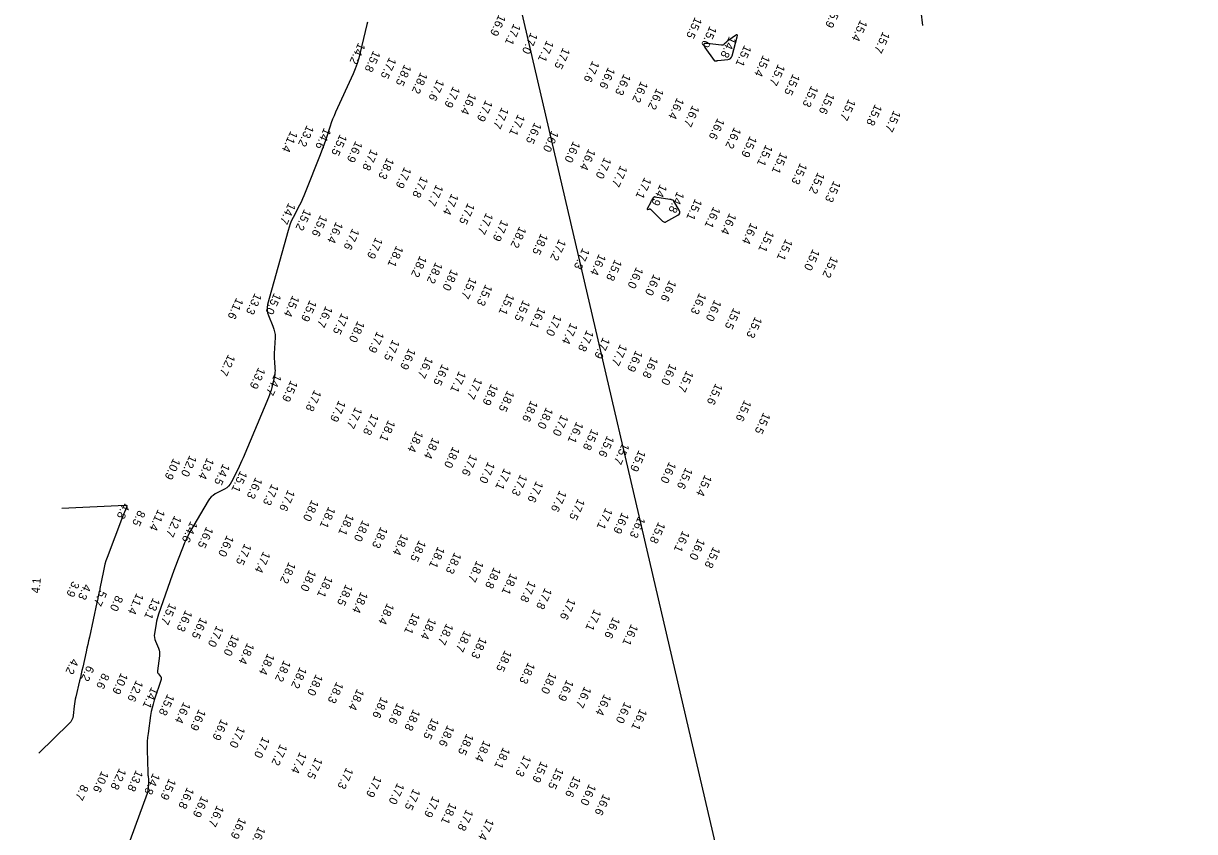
# Model space of a CAD drawing. Extents: x 988130 to 1132882, y 654656 to 841453.
# Drawn here: x 1027141 to 1027847, y 824915 to 825402 of the extents above; entities that cross this region are included whole.
import ezdxf

# ---------------------------------------------------------------- set-up
doc = ezdxf.new("R2010")
doc.units = 0
for name, color, linetype in [('V-ANNO-KEYM', 7, 'Continuous'), ('V-TOPO-MAJR', 7, 'Continuous'), ('V-TOPO-SOUN', 7, 'Continuous')]:
    doc.layers.add(name, color=color, linetype=linetype)

msp = doc.modelspace()

# ---------------------------------------------------------------- linework, layer by layer
at = {"layer": 'V-ANNO-KEYM'}
msp.add_line((1032789.23, 802447.08), (1025011.9, 835840), dxfattribs=at)
at = {"layer": 'V-TOPO-MAJR'}
for points in [[(1027683.08, 825401.18), (1027681.93, 825409.53)], [(1027348.14, 825403.1), (1027347.65, 825401.71), (1027343.77, 825384.76), (1027342.92, 825381.46), (1027341.91, 825378.21), (1027340.74, 825375.02), (1027339.4, 825371.89), (1027328.85, 825348.79), (1027327.93, 825346.72), (1027327.08, 825344.62), (1027326.29, 825342.51), (1027325.55, 825340.36), (1027322.74, 825331.75), (1027322.02, 825329.61), (1027321.26, 825327.47), (1027320.48, 825325.35), (1027319.66, 825323.23), (1027310.62, 825300.38), (1027309.83, 825298.45), (1027308.98, 825296.54), (1027308.09, 825294.65), (1027307.14, 825292.79), (1027303.25, 825285.39), (1027302.33, 825283.51), (1027301.52, 825281.6), (1027300.8, 825279.65), (1027300.2, 825277.65), (1027287.89, 825233.03), (1027287.57, 825231.33), (1027287.53, 825229.65), (1027287.79, 825227.99), (1027288.34, 825226.35), (1027291.13, 825219.82), (1027291.73, 825218.17), (1027292.14, 825216.49), (1027292.35, 825214.77), (1027292.36, 825213.01), (1027291.93, 825203.39), (1027291.9, 825202.24), (1027291.89, 825201.1), (1027291.93, 825199.95), (1027291.99, 825198.81), (1027292.33, 825194.23), (1027292.37, 825193.09), (1027292.32, 825191.96), (1027292.19, 825190.83), (1027291.97, 825189.71), (1027290.35, 825182.88), (1027289.96, 825181.37), (1027289.51, 825179.89), (1027289, 825178.43), (1027288.43, 825176.99), (1027273.16, 825140.62), (1027272.4, 825138.84), (1027271.61, 825137.07), (1027270.79, 825135.31), (1027269.94, 825133.57), (1027266.16, 825126), (1027265.37, 825124.67), (1027264.4, 825123.51), (1027263.26, 825122.51), (1027261.95, 825121.69), (1027256.35, 825118.74), (1027255.03, 825117.92), (1027253.85, 825116.95), (1027252.83, 825115.81), (1027251.96, 825114.52), (1027240.87, 825095.43), (1027239.75, 825093.41), (1027238.71, 825091.35), (1027237.76, 825089.25), (1027236.89, 825087.11), (1027233.57, 825078.47), (1027232.75, 825076.31), (1027231.95, 825074.14), (1027231.16, 825071.97), (1027230.38, 825069.79), (1027222.11, 825046.26), (1027221.66, 825044.89), (1027221.28, 825043.51), (1027220.95, 825042.11), (1027220.69, 825040.7), (1027219.68, 825034.49), (1027219.57, 825033.34), (1027219.62, 825032.22), (1027219.84, 825031.12), (1027220.22, 825030.03), (1027222.08, 825025.74), (1027222.46, 825024.66), (1027222.7, 825023.55), (1027222.77, 825022.43), (1027222.7, 825021.28), (1027221.47, 825012.11), (1027221.45, 825011.61), (1027221.54, 825011.14), (1027221.72, 825010.69), (1027222.01, 825010.28), (1027223.35, 825008.67), (1027223.62, 825008.26), (1027223.77, 825007.82), (1027223.8, 825007.36), (1027223.69, 825006.88), (1027219.56, 824994.39), (1027218.87, 824992.13), (1027218.27, 824989.84), (1027217.77, 824987.54), (1027217.37, 824985.21), (1027215.77, 824974.46), (1027215.46, 824972.01), (1027215.26, 824969.55), (1027215.17, 824967.08), (1027215.19, 824964.61), (1027215.63, 824950.8), (1027215.65, 824950.27), (1027215.69, 824949.75), (1027215.74, 824949.22), (1027215.8, 824948.7), (1027216.08, 824946.61), (1027216.14, 824946.09), (1027216.16, 824945.57), (1027216.16, 824945.05), (1027216.12, 824944.52), (1027215.81, 824941.11), (1027215.72, 824940.37), (1027215.59, 824939.65), (1027215.4, 824938.93), (1027215.17, 824938.22), (1027200.49, 824897.55)], [(1027163.8, 825110.28), (1027201.9, 825112.06), (1027202.55, 825112), (1027202.92, 825111.75), (1027203.02, 825111.31), (1027202.84, 825110.68), (1027201.58, 825107.79), (1027201.27, 825107.07), (1027200.96, 825106.34), (1027200.67, 825105.61), (1027200.39, 825104.87), (1027191.12, 825080.41), (1027190.43, 825078.47), (1027189.82, 825076.51), (1027189.3, 825074.52), (1027188.87, 825072.51), (1027186.78, 825061.78), (1027186.64, 825061.08), (1027186.5, 825060.38), (1027186.35, 825059.68), (1027186.2, 825058.98), (1027185.59, 825056.18), (1027185.44, 825055.48), (1027185.29, 825054.78), (1027185.13, 825054.08), (1027184.98, 825053.38), (1027180.42, 825032.43), (1027179.94, 825030.21), (1027179.45, 825028), (1027178.95, 825025.78), (1027178.46, 825023.56), (1027176.41, 825014.44), (1027175.94, 825012.36), (1027175.46, 825010.27), (1027174.97, 825008.19), (1027174.48, 825006.11), (1027172.17, 824996.42), (1027171.86, 824995.03), (1027171.59, 824993.63), (1027171.38, 824992.22), (1027171.21, 824990.81), (1027170.61, 824985.13), (1027170.35, 824983.77), (1027169.87, 824982.51), (1027169.18, 824981.36), (1027168.26, 824980.31), (1027149.86, 824962.49)]]:
    msp.add_lwpolyline(points, dxfattribs=at)
for points in [[(1027565.2, 825391.7), (1027564.85, 825391.4), (1027564.51, 825391.09), (1027563.17, 825389.81), (1027562.83, 825389.54), (1027562.44, 825389.36), (1027562.03, 825389.27), (1027561.59, 825389.27), (1027552.86, 825390.18), (1027551.57, 825390.17), (1027550.92, 825389.78), (1027550.9, 825389.02), (1027551.52, 825387.89), (1027557.18, 825380), (1027557.3, 825379.86), (1027557.45, 825379.77), (1027557.62, 825379.73), (1027557.81, 825379.74), (1027558.61, 825379.86), (1027558.81, 825379.89), (1027559.01, 825379.92), (1027559.21, 825379.94), (1027559.41, 825379.97), (1027565.35, 825380.58), (1027566.3, 825380.8), (1027567.07, 825381.25), (1027567.63, 825381.94), (1027568, 825382.85), (1027571.03, 825394.37), (1027571.14, 825395.12), (1027571, 825395.5), (1027570.6, 825395.5), (1027569.93, 825395.12), (1027565.93, 825392.27), (1027565.56, 825391.99)], [(1027530.96, 825296.23), (1027530.74, 825296.28), (1027530.52, 825296.32), (1027521.46, 825297.7), (1027521.12, 825297.71), (1027520.83, 825297.63), (1027520.58, 825297.46), (1027520.37, 825297.2), (1027519.61, 825295.97), (1027519.42, 825295.66), (1027519.25, 825295.35), (1027519.07, 825295.03), (1027518.91, 825294.71), (1027516.83, 825290.54), (1027516.77, 825290.37), (1027516.79, 825290.27), (1027516.89, 825290.23), (1027517.06, 825290.26), (1027517.93, 825290.51), (1027518.13, 825290.54), (1027518.33, 825290.52), (1027518.51, 825290.45), (1027518.68, 825290.32), (1027525.55, 825283.52), (1027525.73, 825283.37), (1027525.91, 825283.23), (1027526.11, 825283.11), (1027526.32, 825283.02), (1027527.2, 825282.67), (1027527.41, 825282.6), (1027527.63, 825282.59), (1027527.84, 825282.63), (1027528.05, 825282.72), (1027535.23, 825286.77), (1027536.02, 825287.37), (1027536.43, 825288.09), (1027536.44, 825288.9), (1027536.08, 825289.83), (1027532.93, 825295.3), (1027532.8, 825295.48), (1027532.65, 825295.63), (1027532.47, 825295.75), (1027532.27, 825295.83), (1027531.4, 825296.11), (1027531.18, 825296.17)]]:
    msp.add_lwpolyline(points, close=True, dxfattribs=at)

# ---------------------------------------------------------------- texts
at = {"layer": 'V-TOPO-SOUN'}
for s, rotation, p in [('15.9 ', 245, (1027629.41, 825412.94)), ('16.9 ', 245, (1027427.31, 825407.98)), ('15.5 ', 245, (1027545.63, 825406.47)), ('17.1 ', 245, (1027436.35, 825402.56)), ('15.0 ', 245, (1027554.57, 825401.09)), ('15.4 ', 245, (1027645.34, 825404.81)), ('14.2 ', 245, (1027342.64, 825391.06)), ('17.0 ', 245, (1027446.61, 825397.17)), ('17.1 ', 245, (1027456.26, 825392.43)), ('14.8 ', 245, (1027566.27, 825394.87)), ('15.7 ', 245, (1027658.94, 825397.71)), ('15.8 ', 245, (1027351.7, 825386.28)), ('17.5 ', 245, (1027466.09, 825388.09)), ('15.1 ', 245, (1027575.45, 825389.61)), ('17.5 ', 245, (1027361.31, 825382.25)), ('18.5 ', 245, (1027370.43, 825377.93)), ('17.6 ', 245, (1027483.81, 825380.11)), ('15.4 ', 245, (1027586.68, 825383.54)), ('15.7 ', 245, (1027595.75, 825378.09)), ('18.2 ', 245, (1027380.17, 825373.24)), ('16.6 ', 245, (1027493.27, 825376.24)), ('16.3 ', 245, (1027502.73, 825372.27)), ('15.5 ', 245, (1027604.69, 825372.27)), ('17.6 ', 245, (1027390.24, 825368.92)), ('17.9 ', 245, (1027399.77, 825364.77)), ('16.2 ', 245, (1027513.06, 825367.86)), ('16.2 ', 245, (1027522.53, 825363.6)), ('15.3 ', 245, (1027615.77, 825365.19)), ('16.4 ', 245, (1027409.58, 825360.59)), ('17.9 ', 245, (1027419.37, 825356.44)), ('16.4 ', 245, (1027534.84, 825357.87)), ('15.6 ', 245, (1027625.59, 825360.86)), ('15.7 ', 245, (1027638.27, 825357.07)), ('17.7 ', 245, (1027429.14, 825352.13)), ('16.7 ', 245, (1027544.1, 825353.3)), ('15.8 ', 245, (1027654.22, 825353.97)), ('15.7 ', 245, (1027665.49, 825350.2)), ('17.1 ', 245, (1027438.9, 825347.91)), ('16.5 ', 245, (1027448.92, 825343.03)), ('16.6 ', 245, (1027559.23, 825345.58)), ('11.4 ', 245, (1027301.82, 825337.89)), ('13.2 ', 245, (1027311.61, 825341.31)), ('14.6 ', 245, (1027321.99, 825339.72)), ('15.5 ', 245, (1027331.59, 825335.89)), ('16.0 ', 245, (1027459.19, 825338.09)), ('16.2 ', 245, (1027569.25, 825340.09)), ('15.9 ', 245, (1027578.78, 825334.82)), ('16.9 ', 245, (1027340.95, 825331.8)), ('16.0 ', 245, (1027472.23, 825331.7)), ('15.1 ', 245, (1027588.31, 825329.56)), ('17.8 ', 245, (1027350.28, 825326.92)), ('18.3 ', 245, (1027359.96, 825321.72)), ('16.4 ', 245, (1027481.45, 825327.11)), ('17.0 ', 245, (1027491, 825321.99)), ('15.1 ', 245, (1027597.23, 825325)), ('17.9 ', 245, (1027370.4, 825316.19)), ('17.7 ', 245, (1027500.69, 825317.05)), ('15.3 ', 245, (1027609.08, 825318.56)), ('17.8 ', 245, (1027380.49, 825310.54)), ('17.1 ', 245, (1027515.16, 825309.89)), ('15.2 ', 245, (1027619.67, 825312.94)), ('15.3 ', 245, (1027629.27, 825307.82)), ('17.7 ', 245, (1027389.63, 825305.58)), ('17.4 ', 245, (1027398.85, 825300.13)), ('14.9 ', 245, (1027524.59, 825305.74)), ('14.8 ', 245, (1027534.93, 825301.35)), ('14.7 ', 245, (1027300.55, 825294.54)), ('17.5 ', 245, (1027408.65, 825294.47)), ('15.1 ', 245, (1027545.73, 825296.99)), ('16.1 ', 245, (1027556.77, 825292.23)), ('15.2 ', 245, (1027310.03, 825290.73)), ('15.6 ', 245, (1027319.76, 825287.14)), ('17.7 ', 245, (1027419.71, 825288.5)), ('16.4 ', 245, (1027566.43, 825288.3)), ('16.4 ', 245, (1027329.2, 825283.1)), ('17.6 ', 245, (1027339.05, 825279.09)), ('17.9 ', 245, (1027428.93, 825284.29)), ('18.2 ', 245, (1027439.75, 825280.27)), ('16.4 ', 245, (1027579.27, 825282.54)), ('17.9 ', 245, (1027353.08, 825273.72)), ('18.5 ', 245, (1027452.77, 825276.14)), ('17.2 ', 245, (1027463.67, 825272.63)), ('15.1 ', 245, (1027589.14, 825277.78)), ('15.1 ', 245, (1027600.27, 825272.75)), ('18.1 ', 245, (1027365.57, 825268.73)), ('17.3 ', 245, (1027477.9, 825267.33)), ('16.4 ', 245, (1027487.76, 825263.73)), ('15.0 ', 245, (1027616.64, 825266.69)), ('18.2 ', 245, (1027379.73, 825262.63)), ('18.2 ', 245, (1027389.21, 825258.76)), ('15.8 ', 245, (1027497.35, 825260.45)), ('15.2 ', 245, (1027627.77, 825262.29)), ('18.0 ', 245, (1027398.63, 825254.52)), ('15.7 ', 245, (1027409.89, 825249.59)), ('16.0 ', 245, (1027510.25, 825255.82)), ('16.0 ', 245, (1027520.74, 825251.61)), ('15.3 ', 245, (1027419.31, 825245.36)), ('16.6 ', 245, (1027530.19, 825247.98)), ('11.6 ', 245, (1027269.11, 825237.27)), ('13.3 ', 245, (1027280.2, 825240.09)), ('15.0 ', 245, (1027291.88, 825240.18)), ('15.4 ', 245, (1027302.94, 825238.7)), ('15.9 ', 245, (1027313.34, 825235.89)), ('15.1 ', 245, (1027432.54, 825239.85)), ('15.5 ', 245, (1027442.02, 825235.98)), ('16.3 ', 245, (1027548.28, 825240.24)), ('16.0 ', 245, (1027557.39, 825236.11)), ('16.7 ', 245, (1027322.96, 825232.35)), ('16.1 ', 245, (1027451.35, 825231.67)), ('15.5 ', 245, (1027568.87, 825231.24)), ('17.5 ', 245, (1027332.54, 825228.14)), ('18.0 ', 245, (1027342.23, 825223.35)), ('17.0 ', 245, (1027461.03, 825227.16)), ('17.4 ', 245, (1027470.64, 825222.25)), ('15.3 ', 245, (1027581.88, 825225.95)), ('17.9 ', 245, (1027353.94, 825217.04)), ('17.8 ', 245, (1027480.39, 825217.84)), ('17.5 ', 245, (1027363.31, 825212.13)), ('17.9 ', 245, (1027490.19, 825213.47)), ('17.7 ', 245, (1027500.56, 825209.3)), ('12.7 ', 245, (1027264.19, 825203.17)), ('16.9 ', 245, (1027373.05, 825206.87)), ('16.7 ', 245, (1027383.54, 825201.75)), ('16.9 ', 245, (1027509.93, 825205.57)), ('16.8 ', 245, (1027519.22, 825201.74)), ('13.9 ', 245, (1027282.37, 825195.3)), ('16.5 ', 245, (1027393.14, 825197.38)), ('17.1 ', 245, (1027403.37, 825193.09)), ('16.0 ', 245, (1027530.49, 825197.6)), ('15.7 ', 245, (1027540.52, 825193.42)), ('14.7 ', 245, (1027292.12, 825191.39)), ('15.9 ', 245, (1027301.88, 825187.52)), ('17.7 ', 245, (1027413.19, 825189.07)), ('17.8 ', 245, (1027316.1, 825181.8)), ('18.9 ', 245, (1027422.75, 825185.42)), ('18.5 ', 245, (1027432.5, 825181.47)), ('15.6 ', 245, (1027558.06, 825185.73)), ('17.9 ', 245, (1027330.85, 825175.44)), ('18.6 ', 245, (1027446.68, 825175.43)), ('15.6 ', 245, (1027575.44, 825175.74)), ('17.7 ', 245, (1027340.79, 825171.42)), ('17.8 ', 245, (1027350.71, 825167.45)), ('18.0 ', 245, (1027455.9, 825171.22)), ('17.0 ', 245, (1027465.06, 825166.91)), ('15.5 ', 245, (1027586.9, 825168.14)), ('18.1 ', 245, (1027360.69, 825163.59)), ('16.1 ', 245, (1027474.17, 825162.58)), ('15.8 ', 245, (1027483.29, 825158.29)), ('18.4 ', 245, (1027377.54, 825157.1)), ('18.4 ', 245, (1027387.43, 825153.14)), ('15.6 ', 245, (1027492.7, 825154.19)), ('18.0 ', 245, (1027399.6, 825147.61)), ('15.7 ', 245, (1027501.89, 825149.81)), ('15.9 ', 245, (1027511.76, 825145.47)), ('10.9 ', 245, (1027231.09, 825140.59)), ('12.0 ', 245, (1027240.94, 825142.4)), ('13.4 ', 245, (1027251.42, 825140.82)), ('14.5 ', 245, (1027260.98, 825137.33)), ('17.6 ', 245, (1027410.21, 825142.96)), ('17.0 ', 245, (1027420.81, 825138.42)), ('16.0 ', 245, (1027530.07, 825138.43)), ('15.1 ', 245, (1027271.42, 825133.02)), ('17.1 ', 245, (1027430.58, 825134.57)), ('17.3 ', 245, (1027440.32, 825130.85)), ('15.6 ', 245, (1027540.01, 825134.96)), ('15.4 ', 245, (1027551.61, 825130.63)), ('16.3 ', 245, (1027280.61, 825129.05)), ('17.3 ', 245, (1027290.38, 825125.15)), ('17.6 ', 245, (1027449.93, 825126.81)), ('17.6 ', 245, (1027300.21, 825121.59)), ('18.0 ', 245, (1027314.53, 825115.56)), ('17.6 ', 245, (1027464.01, 825121.18)), ('17.5 ', 245, (1027475.05, 825116.27)), ('4.8', 245, (1027200.65, 825113.6)), ('8.5', 245, (1027209.98, 825109.28)), ('11.4 ', 245, (1027221.85, 825109.81)), ('18.1 ', 245, (1027324.65, 825111.35)), ('17.1 ', 245, (1027491.71, 825110.64)), ('12.7 ', 245, (1027231.78, 825106.02)), ('14.6 ', 245, (1027241.47, 825102.71)), ('18.1 ', 245, (1027335.82, 825107)), ('18.0 ', 245, (1027345.19, 825103.33)), ('16.9 ', 245, (1027501.63, 825107.97)), ('16.3 ', 245, (1027511.49, 825105.43)), ('15.8 ', 245, (1027523.56, 825102.14)), ('16.5 ', 245, (1027250.99, 825099.33)), ('18.3 ', 245, (1027356.15, 825099.29)), ('18.4 ', 245, (1027368.6, 825094.96)), ('16.1 ', 245, (1027538.2, 825096.92)), ('16.0 ', 245, (1027263.38, 825094.15)), ('17.5 ', 245, (1027274.05, 825089.16)), ('18.5 ', 245, (1027379.21, 825091.19)), ('18.1 ', 245, (1027390.58, 825087.35)), ('16.0 ', 245, (1027547.51, 825092.18)), ('15.8 ', 245, (1027556.66, 825087.28)), ('17.4 ', 245, (1027285.36, 825084.42)), ('18.3 ', 245, (1027400.6, 825083.83)), ('18.2 ', 245, (1027300.72, 825078.01)), ('18.0 ', 245, (1027312.99, 825073.3)), ('18.7 ', 245, (1027414, 825078.86)), ('18.8 ', 245, (1027424.39, 825074.94)), ('4.1', 85, (1027150.35, 825058.72)), ('3.9', 245, (1027170.24, 825066.53)), ('18.1 ', 245, (1027323.05, 825069.58)), ('18.1 ', 245, (1027434.41, 825071.29)), ('17.8 ', 245, (1027445.51, 825066.68)), ('4.3', 245, (1027177.3, 825064.82)), ('5.7', 245, (1027186.75, 825061.06)), ('11.4 ', 245, (1027208.96, 825059.35)), ('18.5 ', 245, (1027335.09, 825064.61)), ('18.4 ', 245, (1027344.22, 825060.13)), ('17.8 ', 245, (1027455.16, 825062.45)), ('8.0', 245, (1027196.53, 825057.96)), ('13.1 ', 245, (1027218.83, 825056.48)), ('15.7 ', 245, (1027228.76, 825053.24)), ('18.4 ', 245, (1027360.02, 825053.24)), ('17.6 ', 245, (1027469.44, 825056.17)), ('16.3 ', 245, (1027238.36, 825049)), ('18.1 ', 245, (1027375.57, 825047.54)), ('17.1 ', 245, (1027484.88, 825049.56)), ('16.6 ', 245, (1027496.26, 825044.91)), ('16.5 ', 245, (1027247.39, 825044.66)), ('17.0 ', 245, (1027257.16, 825039.73)), ('18.4 ', 245, (1027385.42, 825044.28)), ('18.7 ', 245, (1027395.73, 825041.04)), ('16.1 ', 245, (1027507.16, 825040.63)), ('18.0 ', 245, (1027266.63, 825034.38)), ('18.7 ', 245, (1027406.57, 825036.81)), ('18.3 ', 245, (1027415.96, 825032.73)), ('18.4 ', 245, (1027275.67, 825029.29)), ('18.5 ', 245, (1027430.98, 825024.9)), ('4.2', 245, (1027169.77, 825019.9)), ('18.4 ', 245, (1027287.93, 825022.93)), ('18.2 ', 245, (1027297.71, 825018.82)), ('18.3 ', 245, (1027444.99, 825017.55)), ('6.2', 245, (1027179.14, 825015.7)), ('8.6', 245, (1027188.3, 825011.13)), ('10.9 ', 245, (1027199.52, 825011.25)), ('18.2 ', 245, (1027307.39, 825014.76)), ('18.0 ', 245, (1027317.07, 825010.39)), ('18.0 ', 245, (1027458.03, 825011.51)), ('12.6 ', 245, (1027208.69, 825006.78)), ('14.1 ', 245, (1027217.89, 825002.71)), ('18.3 ', 245, (1027329.45, 825005.78)), ('16.9 ', 245, (1027468.27, 825007.1)), ('16.7 ', 245, (1027478.99, 825003.05)), ('15.8 ', 245, (1027227.55, 824998.46)), ('18.4 ', 245, (1027341.92, 825001.58)), ('18.6 ', 245, (1027356.36, 824996.77)), ('16.4 ', 245, (1027490.93, 824998.46)), ('16.4 ', 245, (1027237.25, 824993.67)), ('16.9 ', 245, (1027246.48, 824989.31)), ('18.6 ', 245, (1027366.11, 824993.18)), ('18.8 ', 245, (1027375.73, 824989.26)), ('16.0 ', 245, (1027503.17, 824993.71)), ('16.1 ', 245, (1027512.55, 824989.64)), ('16.9 ', 245, (1027259.89, 824983.46)), ('18.5 ', 245, (1027387.05, 824984.08)), ('17.0 ', 245, (1027270.2, 824978.96)), ('18.6 ', 245, (1027396.36, 824979.68)), ('18.5 ', 245, (1027407.97, 824974.61)), ('17.0 ', 245, (1027285.01, 824972.81)), ('17.2 ', 245, (1027295.58, 824968.32)), ('18.4 ', 245, (1027418.26, 824970.55)), ('17.4 ', 245, (1027307.36, 824963.5)), ('17.5 ', 245, (1027316.86, 824960.22)), ('18.1 ', 245, (1027429.94, 824966.38)), ('17.3 ', 245, (1027442.66, 824961.58)), ('12.8 ', 245, (1027198.47, 824953.7)), ('17.3 ', 245, (1027335.37, 824954.14)), ('15.9 ', 245, (1027452.76, 824957.98)), ('15.5 ', 245, (1027462.28, 824954.02)), ('10.6 ', 245, (1027187.84, 824952.07)), ('13.8 ', 245, (1027208.59, 824952.64)), ('14.8 ', 245, (1027218.85, 824950.78)), ('15.9 ', 245, (1027228.52, 824947.56)), ('17.9 ', 245, (1027352.56, 824949.14)), ('15.6 ', 245, (1027472.59, 824949.15)), ('8.7', 245, (1027175.62, 824943.97)), ('16.8 ', 245, (1027239.41, 824942.19)), ('17.0 ', 245, (1027366.17, 824944.89)), ('17.5 ', 245, (1027375.79, 824941.46)), ('16.0 ', 245, (1027481.81, 824944.24)), ('16.9 ', 245, (1027248.06, 824937.02)), ('17.9 ', 245, (1027387.52, 824936.98)), ('18.1 ', 245, (1027397.75, 824932.94)), ('16.6 ', 245, (1027490.39, 824938.27)), ('16.7 ', 245, (1027257.42, 824931.37)), ('17.8 ', 245, (1027407.74, 824928.93)), ('16.9 ', 245, (1027270.86, 824924.04)), ('16.9 ', 245, (1027282.42, 824918.55)), ('17.4 ', 245, (1027420.2, 824923.36))]:
    msp.add_text(s, height=5, rotation=rotation, dxfattribs=at).set_placement(p)

doc.saveas('drawing.dxf')
